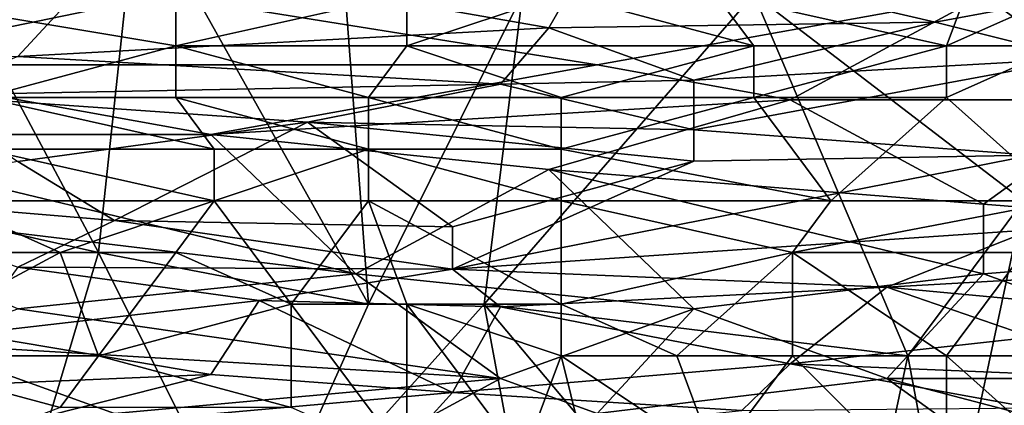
# Model space of a CAD drawing. Extents: x -0.3 to 0.3, y -0.266 to 0.266.
# Tile 322 of 430: x 0.098 to 0.132, y 0.171 to 0.184. Entities that reach past the tile are written whole.
import ezdxf

# ---------------------------------------------------------------- set-up
doc = ezdxf.new("R2010")
doc.units = 0

msp = doc.modelspace()

# ---------------------------------------------------------------- linework, layer by layer
for points in [[(0.101792, 0.188733, 0.765952), (0.109721, 0.174581, 0.766719), (0.108399, 0.192272, 0.766752)], [(0.109721, 0.174581, 0.766719), (0.115006, 0.185195, 0.767308), (0.108399, 0.192272, 0.766752)], [(0.132185, 0.178119, 0.768903), (0.133506, 0.190503, 0.768874), (0.122935, 0.185195, 0.768043)], [(0.092542, 0.178119, 0.764638), (0.100471, 0.17635, 0.765669), (0.093864, 0.188733, 0.764936)], [(0.100471, 0.17635, 0.765669), (0.101792, 0.188733, 0.765952), (0.093864, 0.188733, 0.764936)], [(0.100471, 0.17635, 0.765669), (0.109721, 0.174581, 0.766719), (0.101792, 0.188733, 0.765952)], [(0.130806, 0.185167, 0.691396), (0.134117, 0.18875, 0.691381), (0.144048, 0.182778, 0.69191)], [(0.101012, 0.186645, 1.127346), (0.115909, 0.184043, 1.121101), (0.117565, 0.186939, 1.127346)], [(0.117565, 0.186939, 1.127346), (0.115909, 0.184043, 1.121101), (0.129151, 0.184238, 1.121101)], [(0.134117, 0.185167, 1.123193), (0.117565, 0.186939, 1.127346), (0.129151, 0.184238, 1.121101)], [(0.129542, 0.183426, 0.702985), (0.121613, 0.185195, 0.703806), (0.130863, 0.186964, 0.703281)], [(0.129542, 0.183426, 0.702985), (0.130863, 0.186964, 0.703281), (0.133506, 0.185195, 0.702755)], [(0.076184, 0.185514, 1.125785), (0.087771, 0.183564, 1.121101), (0.101012, 0.186645, 1.127346)], [(0.087771, 0.183564, 1.121101), (0.097702, 0.183067, 1.11954), (0.101012, 0.186645, 1.127346)], [(0.097702, 0.183067, 1.11954), (0.115909, 0.184043, 1.121101), (0.101012, 0.186645, 1.127346)], [(0.091081, 0.182778, 0.690555), (0.08446, 0.185167, 0.690224), (0.102668, 0.185167, 0.690749)], [(0.091081, 0.182778, 0.690555), (0.102668, 0.185167, 0.690749), (0.117565, 0.182778, 0.691287)], [(0.092542, 0.185195, 0.704745), (0.103114, 0.185195, 0.704662), (0.103114, 0.183426, 0.704618)], [(0.096507, 0.181657, 0.704764), (0.092542, 0.185195, 0.704745), (0.103114, 0.183426, 0.704618)], [(0.117565, 0.182778, 0.691287), (0.102668, 0.185167, 0.690749), (0.130806, 0.185167, 0.691396)], [(0.103114, 0.183426, 0.704618), (0.111042, 0.185195, 0.704411), (0.111042, 0.183426, 0.704356)], [(0.103114, 0.183426, 0.704618), (0.103114, 0.185195, 0.704662), (0.111042, 0.185195, 0.704411)], [(0.113685, 0.174581, 0.767134), (0.115006, 0.185195, 0.767308), (0.109721, 0.174581, 0.766719)], [(0.111042, 0.183426, 0.704356), (0.116328, 0.185195, 0.704167), (0.122935, 0.183426, 0.703572)], [(0.111042, 0.183426, 0.704356), (0.111042, 0.185195, 0.704411), (0.116328, 0.185195, 0.704167)], [(0.113685, 0.174581, 0.767134), (0.122935, 0.185195, 0.768043), (0.115006, 0.185195, 0.767308)], [(0.12822, 0.172812, 0.7686), (0.122935, 0.185195, 0.768043), (0.113685, 0.174581, 0.767134)], [(0.122935, 0.183426, 0.703572), (0.116328, 0.185195, 0.704167), (0.121613, 0.185195, 0.703806)], [(0.117565, 0.182778, 0.691287), (0.130806, 0.185167, 0.691396), (0.124185, 0.181584, 0.691536)], [(0.122935, 0.183426, 0.703572), (0.121613, 0.185195, 0.703806), (0.129542, 0.183426, 0.702985)], [(0.12822, 0.172812, 0.7686), (0.132185, 0.178119, 0.768903), (0.122935, 0.185195, 0.768043)], [(0.124185, 0.181584, 0.691536), (0.130806, 0.185167, 0.691396), (0.135772, 0.181584, 0.691783)], [(0.134117, 0.185167, 1.123193), (0.129151, 0.184238, 1.121101), (0.134117, 0.183, 1.117979)], [(0.129542, 0.183426, 0.702985), (0.133506, 0.185195, 0.702755), (0.133506, 0.183426, 0.702564)], [(0.135772, 0.181584, 0.691783), (0.130806, 0.185167, 0.691396), (0.144048, 0.182778, 0.69191)], [(0.115909, 0.184043, 1.121101), (0.097702, 0.183067, 1.11954), (0.114254, 0.18212, 1.116418)], [(0.115909, 0.184043, 1.121101), (0.114254, 0.18212, 1.116418), (0.120875, 0.18225, 1.116418)], [(0.115909, 0.184043, 1.121101), (0.120875, 0.18225, 1.116418), (0.129151, 0.184238, 1.121101)], [(0.120875, 0.18225, 1.116418), (0.134117, 0.183, 1.117979), (0.129151, 0.184238, 1.121101)], [(0.096507, 0.181657, 0.704764), (0.103114, 0.183426, 0.704618), (0.103114, 0.181657, 0.704672)], [(0.109721, 0.181657, 0.704446), (0.103114, 0.183426, 0.704618), (0.111042, 0.183426, 0.704356)], [(0.103114, 0.181657, 0.704672), (0.103114, 0.183426, 0.704618), (0.109721, 0.181657, 0.704446)], [(0.109721, 0.181657, 0.704446), (0.111042, 0.183426, 0.704356), (0.116328, 0.181657, 0.704072)], [(0.116328, 0.181657, 0.704072), (0.111042, 0.183426, 0.704356), (0.122935, 0.183426, 0.703572)], [(0.116328, 0.181657, 0.704072), (0.122935, 0.183426, 0.703572), (0.122935, 0.181657, 0.703533)], [(0.122935, 0.181657, 0.703533), (0.122935, 0.183426, 0.703572), (0.129542, 0.183426, 0.702985)], [(0.122935, 0.181657, 0.703533), (0.129542, 0.183426, 0.702985), (0.129542, 0.181657, 0.702915)], [(0.129542, 0.181657, 0.702915), (0.129542, 0.183426, 0.702985), (0.133506, 0.183426, 0.702564)], [(0.133506, 0.178119, 0.702563), (0.129542, 0.181657, 0.702915), (0.133506, 0.183426, 0.702564)], [(0.094392, 0.18174, 1.116418), (0.114254, 0.18212, 1.116418), (0.097702, 0.183067, 1.11954)], [(0.120875, 0.180551, 1.111734), (0.132462, 0.179681, 1.108611), (0.134117, 0.183, 1.117979)], [(0.120875, 0.18225, 1.116418), (0.120875, 0.180551, 1.111734), (0.134117, 0.183, 1.117979)], [(0.089426, 0.18039, 0.690767), (0.091081, 0.182778, 0.690555), (0.104323, 0.18039, 0.691236)], [(0.104323, 0.18039, 0.691236), (0.091081, 0.182778, 0.690555), (0.117565, 0.182778, 0.691287)], [(0.104323, 0.18039, 0.691236), (0.117565, 0.182778, 0.691287), (0.124185, 0.181584, 0.691536)], [(0.114254, 0.18212, 1.116418), (0.094392, 0.18174, 1.116418), (0.107633, 0.180818, 1.113295)], [(0.107633, 0.180818, 1.113295), (0.120875, 0.180551, 1.111734), (0.114254, 0.18212, 1.116418)], [(0.120875, 0.18225, 1.116418), (0.114254, 0.18212, 1.116418), (0.120875, 0.180551, 1.111734)], [(0.097702, 0.179471, 1.110173), (0.107633, 0.180818, 1.113295), (0.094392, 0.18174, 1.116418)], [(0.096507, 0.181657, 0.704764), (0.103114, 0.181657, 0.704672), (0.104435, 0.179888, 0.704771)], [(0.096507, 0.179888, 0.704912), (0.096507, 0.181657, 0.704764), (0.104435, 0.179888, 0.704771)], [(0.109721, 0.179888, 0.70456), (0.103114, 0.181657, 0.704672), (0.109721, 0.181657, 0.704446)], [(0.104435, 0.179888, 0.704771), (0.103114, 0.181657, 0.704672), (0.109721, 0.179888, 0.70456)], [(0.116328, 0.179888, 0.704163), (0.109721, 0.181657, 0.704446), (0.116328, 0.181657, 0.704072)], [(0.109721, 0.179888, 0.70456), (0.109721, 0.181657, 0.704446), (0.116328, 0.179888, 0.704163)], [(0.116328, 0.179888, 0.704163), (0.116328, 0.181657, 0.704072), (0.122935, 0.181657, 0.703533)], [(0.125577, 0.178119, 0.703443), (0.116328, 0.179888, 0.704163), (0.122935, 0.181657, 0.703533)], [(0.125577, 0.178119, 0.703443), (0.122935, 0.181657, 0.703533), (0.129542, 0.181657, 0.702915)], [(0.125577, 0.178119, 0.703443), (0.129542, 0.181657, 0.702915), (0.133506, 0.178119, 0.702563)], [(0.115909, 0.179195, 0.691719), (0.104323, 0.18039, 0.691236), (0.124185, 0.181584, 0.691536)], [(0.115909, 0.179195, 0.691719), (0.124185, 0.181584, 0.691536), (0.130806, 0.178001, 0.692171)], [(0.135772, 0.181584, 0.691783), (0.130806, 0.178001, 0.692171), (0.124185, 0.181584, 0.691536)], [(0.130806, 0.178001, 0.692171), (0.135772, 0.181584, 0.691783), (0.145703, 0.176807, 0.692709)], [(0.097702, 0.179471, 1.110173), (0.101012, 0.177441, 1.103928), (0.107633, 0.180818, 1.113295)], [(0.112599, 0.177228, 1.102367), (0.107633, 0.180818, 1.113295), (0.101012, 0.177441, 1.103928)], [(0.107633, 0.180818, 1.113295), (0.120875, 0.179481, 1.108611), (0.120875, 0.180551, 1.111734)], [(0.112599, 0.177228, 1.102367), (0.120875, 0.179481, 1.108611), (0.107633, 0.180818, 1.113295)], [(0.109289, 0.175613, 0.692217), (0.089426, 0.18039, 0.690767), (0.104323, 0.18039, 0.691236)], [(0.089426, 0.178001, 0.691166), (0.089426, 0.18039, 0.690767), (0.109289, 0.175613, 0.692217)], [(0.109289, 0.175613, 0.692217), (0.104323, 0.18039, 0.691236), (0.115909, 0.179195, 0.691719)], [(0.120875, 0.180551, 1.111734), (0.120875, 0.179481, 1.108611), (0.132462, 0.179681, 1.108611)], [(0.095185, 0.178119, 0.705142), (0.096507, 0.179888, 0.704912), (0.104435, 0.178119, 0.704971)], [(0.104435, 0.178119, 0.704971), (0.096507, 0.179888, 0.704912), (0.104435, 0.179888, 0.704771)], [(0.104435, 0.179888, 0.704771), (0.109721, 0.179888, 0.70456), (0.104435, 0.178119, 0.704971)], [(0.104435, 0.178119, 0.704971), (0.109721, 0.179888, 0.70456), (0.109721, 0.178119, 0.704743)], [(0.116328, 0.178119, 0.704336), (0.109721, 0.179888, 0.70456), (0.116328, 0.179888, 0.704163)], [(0.109721, 0.178119, 0.704743), (0.109721, 0.179888, 0.70456), (0.116328, 0.178119, 0.704336)], [(0.120875, 0.179481, 1.108611), (0.112599, 0.175777, 1.097683), (0.132462, 0.179681, 1.108611)], [(0.112599, 0.175777, 1.097683), (0.132462, 0.17712, 1.100805), (0.132462, 0.179681, 1.108611)], [(0.116328, 0.178119, 0.704336), (0.116328, 0.179888, 0.704163), (0.125577, 0.178119, 0.703443)], [(0.091081, 0.178271, 1.10705), (0.101012, 0.177441, 1.103928), (0.097702, 0.179471, 1.110173)], [(0.112599, 0.177228, 1.102367), (0.112599, 0.175777, 1.097683), (0.120875, 0.179481, 1.108611)], [(0.109289, 0.175613, 0.692217), (0.115909, 0.179195, 0.691719), (0.120875, 0.174418, 0.692799)], [(0.130806, 0.175613, 0.692655), (0.115909, 0.179195, 0.691719), (0.130806, 0.178001, 0.692171)], [(0.120875, 0.174418, 0.692799), (0.115909, 0.179195, 0.691719), (0.130806, 0.175613, 0.692655)], [(0.091081, 0.178271, 1.10705), (0.097702, 0.175842, 1.099244), (0.101012, 0.177441, 1.103928)], [(0.097702, 0.174418, 0.692124), (0.089426, 0.178001, 0.691166), (0.109289, 0.175613, 0.692217)], [(0.097828, 0.167505, 0.765364), (0.100471, 0.17635, 0.765669), (0.092542, 0.178119, 0.764638)], [(0.092542, 0.17635, 0.705483), (0.095185, 0.178119, 0.705142), (0.099149, 0.17635, 0.705416)], [(0.093864, 0.156891, 0.764966), (0.097828, 0.167505, 0.765364), (0.092542, 0.178119, 0.764638)], [(0.099149, 0.17635, 0.705416), (0.095185, 0.178119, 0.705142), (0.104435, 0.178119, 0.704971)], [(0.099149, 0.17635, 0.705416), (0.104435, 0.178119, 0.704971), (0.103114, 0.17635, 0.705323)], [(0.103114, 0.17635, 0.705323), (0.104435, 0.178119, 0.704971), (0.107078, 0.174581, 0.705559)], [(0.107078, 0.174581, 0.705559), (0.104435, 0.178119, 0.704971), (0.109721, 0.178119, 0.704743)], [(0.111042, 0.174581, 0.705308), (0.107078, 0.174581, 0.705559), (0.109721, 0.178119, 0.704743)], [(0.116328, 0.174581, 0.704879), (0.109721, 0.178119, 0.704743), (0.116328, 0.178119, 0.704336)], [(0.111042, 0.174581, 0.705308), (0.109721, 0.178119, 0.704743), (0.116328, 0.174581, 0.704879)], [(0.124256, 0.17635, 0.703789), (0.116328, 0.178119, 0.704336), (0.125577, 0.178119, 0.703443)], [(0.116328, 0.174581, 0.704879), (0.116328, 0.178119, 0.704336), (0.124256, 0.17635, 0.703789)], [(0.132185, 0.17635, 0.702885), (0.124256, 0.17635, 0.703789), (0.133506, 0.178119, 0.702563)], [(0.125577, 0.178119, 0.703443), (0.133506, 0.178119, 0.702563), (0.124256, 0.17635, 0.703789)], [(0.129542, 0.165736, 0.768811), (0.132185, 0.178119, 0.768903), (0.12822, 0.172812, 0.7686)], [(0.129542, 0.165736, 0.768811), (0.136149, 0.169274, 0.769376), (0.132185, 0.178119, 0.768903)], [(0.130806, 0.175613, 0.692655), (0.130806, 0.178001, 0.692171), (0.145703, 0.176807, 0.692709)], [(0.101012, 0.177441, 1.103928), (0.097702, 0.175842, 1.099244), (0.112599, 0.175777, 1.097683)], [(0.101012, 0.177441, 1.103928), (0.112599, 0.175777, 1.097683), (0.112599, 0.177228, 1.102367)], [(0.132462, 0.17712, 1.100805), (0.112599, 0.175777, 1.097683), (0.127496, 0.175163, 1.094561)], [(0.127496, 0.175163, 1.094561), (0.137427, 0.175725, 1.096122), (0.132462, 0.17712, 1.100805)], [(0.145703, 0.176807, 0.692709), (0.140738, 0.17203, 0.693644), (0.130806, 0.175613, 0.692655)], [(0.100471, 0.172812, 0.706238), (0.092542, 0.172812, 0.70634), (0.099149, 0.17635, 0.705416)], [(0.099149, 0.17635, 0.705416), (0.092542, 0.172812, 0.70634), (0.092542, 0.17635, 0.705483)], [(0.105756, 0.165736, 0.766278), (0.100471, 0.17635, 0.765669), (0.097828, 0.167505, 0.765364)], [(0.100471, 0.172812, 0.706238), (0.099149, 0.17635, 0.705416), (0.103114, 0.17635, 0.705323)], [(0.105756, 0.165736, 0.766278), (0.109721, 0.174581, 0.766719), (0.100471, 0.17635, 0.765669)], [(0.100471, 0.172812, 0.706238), (0.103114, 0.17635, 0.705323), (0.107078, 0.174581, 0.705559)], [(0.124256, 0.17635, 0.703789), (0.120292, 0.172812, 0.704829), (0.116328, 0.174581, 0.704879)], [(0.120292, 0.172812, 0.704829), (0.124256, 0.17635, 0.703789), (0.124256, 0.172812, 0.704365)], [(0.129542, 0.172812, 0.703673), (0.124256, 0.17635, 0.703789), (0.132185, 0.17635, 0.702885)], [(0.129542, 0.172812, 0.703673), (0.124256, 0.172812, 0.704365), (0.124256, 0.17635, 0.703789)], [(0.129542, 0.172812, 0.703673), (0.132185, 0.17635, 0.702885), (0.138792, 0.172812, 0.702411)], [(0.097702, 0.175842, 1.099244), (0.096047, 0.173564, 1.091438), (0.105978, 0.174703, 1.094561)], [(0.112599, 0.175777, 1.097683), (0.097702, 0.175842, 1.099244), (0.105978, 0.174703, 1.094561)], [(0.114254, 0.17203, 0.693274), (0.097702, 0.174418, 0.692124), (0.109289, 0.175613, 0.692217)], [(0.105978, 0.174703, 1.094561), (0.114254, 0.174483, 1.092999), (0.112599, 0.175777, 1.097683)], [(0.120875, 0.174418, 0.692799), (0.114254, 0.17203, 0.693274), (0.109289, 0.175613, 0.692217)], [(0.114254, 0.174483, 1.092999), (0.127496, 0.175163, 1.094561), (0.112599, 0.175777, 1.097683)], [(0.127496, 0.17203, 0.693519), (0.120875, 0.174418, 0.692799), (0.130806, 0.175613, 0.692655)], [(0.127496, 0.175163, 1.094561), (0.145703, 0.173464, 1.088316), (0.137427, 0.175725, 1.096122)], [(0.127496, 0.17203, 0.693519), (0.130806, 0.175613, 0.692655), (0.140738, 0.17203, 0.693644)], [(0.114254, 0.174483, 1.092999), (0.124185, 0.172529, 1.085193), (0.127496, 0.175163, 1.094561)], [(0.124185, 0.172529, 1.085193), (0.132462, 0.17345, 1.088316), (0.127496, 0.175163, 1.094561)], [(0.132462, 0.17345, 1.088316), (0.145703, 0.173464, 1.088316), (0.127496, 0.175163, 1.094561)], [(0.096047, 0.173564, 1.091438), (0.104323, 0.17217, 1.085193), (0.105978, 0.174703, 1.094561)], [(0.100471, 0.172812, 0.706238), (0.107078, 0.174581, 0.705559), (0.107078, 0.171043, 0.706514)], [(0.104323, 0.17217, 1.085193), (0.112599, 0.171548, 1.082071), (0.105978, 0.174703, 1.094561)], [(0.105756, 0.165736, 0.766278), (0.113685, 0.174581, 0.767134), (0.109721, 0.174581, 0.766719)], [(0.105756, 0.165736, 0.766278), (0.116328, 0.160429, 0.767447), (0.113685, 0.174581, 0.767134)], [(0.105978, 0.174703, 1.094561), (0.112599, 0.171548, 1.082071), (0.114254, 0.174483, 1.092999)], [(0.111042, 0.174581, 0.705308), (0.111042, 0.169274, 0.70678), (0.107078, 0.174581, 0.705559)], [(0.111042, 0.169274, 0.70678), (0.107078, 0.171043, 0.706514), (0.107078, 0.174581, 0.705559)], [(0.111042, 0.174581, 0.705308), (0.116328, 0.174581, 0.704879), (0.116328, 0.172812, 0.705257)], [(0.115006, 0.169274, 0.706356), (0.111042, 0.174581, 0.705308), (0.116328, 0.172812, 0.705257)], [(0.115006, 0.169274, 0.706356), (0.111042, 0.169274, 0.70678), (0.111042, 0.174581, 0.705308)], [(0.113685, 0.174581, 0.767134), (0.125577, 0.160429, 0.768463), (0.12822, 0.172812, 0.7686)], [(0.116328, 0.160429, 0.767447), (0.125577, 0.160429, 0.768463), (0.113685, 0.174581, 0.767134)], [(0.120292, 0.172812, 0.704829), (0.116328, 0.172812, 0.705257), (0.116328, 0.174581, 0.704879)], [(0.094392, 0.173224, 0.69237), (0.097702, 0.174418, 0.692124), (0.114254, 0.17203, 0.693274)], [(0.114254, 0.174483, 1.092999), (0.112599, 0.171548, 1.082071), (0.124185, 0.172529, 1.085193)], [(0.120875, 0.174418, 0.692799), (0.117565, 0.170836, 0.693724), (0.114254, 0.17203, 0.693274)], [(0.117565, 0.170836, 0.693724), (0.120875, 0.174418, 0.692799), (0.127496, 0.17203, 0.693519)], [(0.08115, 0.171184, 1.083632), (0.104323, 0.17217, 1.085193), (0.096047, 0.173564, 1.091438)], [(0.101012, 0.170836, 0.693244), (0.094392, 0.173224, 0.69237), (0.114254, 0.17203, 0.693274)], [(0.094392, 0.169641, 0.69362), (0.094392, 0.173224, 0.69237), (0.101012, 0.170836, 0.693244)], [(0.124185, 0.172529, 1.085193), (0.132462, 0.172197, 1.083632), (0.132462, 0.17345, 1.088316)], [(0.0899, 0.167505, 0.708145), (0.092542, 0.172812, 0.70634), (0.099149, 0.171043, 0.706806)], [(0.099149, 0.171043, 0.706806), (0.092542, 0.172812, 0.70634), (0.100471, 0.172812, 0.706238)], [(0.099149, 0.171043, 0.706806), (0.100471, 0.172812, 0.706238), (0.107078, 0.171043, 0.706514)], [(0.112599, 0.171548, 1.082071), (0.12253, 0.170936, 1.078948), (0.124185, 0.172529, 1.085193)], [(0.115006, 0.169274, 0.706356), (0.116328, 0.172812, 0.705257), (0.117649, 0.167505, 0.706558)], [(0.121613, 0.169274, 0.705506), (0.116328, 0.172812, 0.705257), (0.120292, 0.172812, 0.704829)], [(0.117649, 0.167505, 0.706558), (0.116328, 0.172812, 0.705257), (0.121613, 0.169274, 0.705506)], [(0.121613, 0.169274, 0.705506), (0.120292, 0.172812, 0.704829), (0.124256, 0.172812, 0.704365)], [(0.121613, 0.169274, 0.705506), (0.124256, 0.172812, 0.704365), (0.129542, 0.167529, 0.704754)], [(0.12253, 0.170936, 1.078948), (0.132462, 0.171021, 1.078948), (0.124185, 0.172529, 1.085193)], [(0.124185, 0.172529, 1.085193), (0.132462, 0.171021, 1.078948), (0.132462, 0.172197, 1.083632)], [(0.129542, 0.167529, 0.704754), (0.124256, 0.172812, 0.704365), (0.129542, 0.172812, 0.703673)], [(0.125577, 0.160429, 0.768463), (0.129542, 0.165736, 0.768811), (0.12822, 0.172812, 0.7686)], [(0.133506, 0.169274, 0.703772), (0.129542, 0.172812, 0.703673), (0.138792, 0.172812, 0.702411)], [(0.129542, 0.167529, 0.704754), (0.129542, 0.172812, 0.703673), (0.133506, 0.169274, 0.703772)], [(0.104323, 0.17217, 1.085193), (0.08115, 0.171184, 1.083632), (0.096047, 0.170082, 1.077387)], [(0.096047, 0.170082, 1.077387), (0.112599, 0.171548, 1.082071), (0.104323, 0.17217, 1.085193)], [(0.107633, 0.168447, 0.69422), (0.101012, 0.170836, 0.693244), (0.114254, 0.17203, 0.693274)], [(0.107633, 0.168447, 0.69422), (0.114254, 0.17203, 0.693274), (0.117565, 0.170836, 0.693724)], [(0.134117, 0.167253, 0.695356), (0.117565, 0.170836, 0.693724), (0.127496, 0.17203, 0.693519)], [(0.127496, 0.17203, 0.693519), (0.140738, 0.17203, 0.693644), (0.145703, 0.167253, 0.695298)], [(0.134117, 0.167253, 0.695356), (0.127496, 0.17203, 0.693519), (0.145703, 0.167253, 0.695298)], [(0.096047, 0.170082, 1.077387), (0.110944, 0.16973, 1.074265), (0.112599, 0.171548, 1.082071)], [(0.112599, 0.171548, 1.082071), (0.110944, 0.16973, 1.074265), (0.12253, 0.170936, 1.078948)]]:
    msp.add_3dface(points)

doc.saveas('drawing.dxf')
